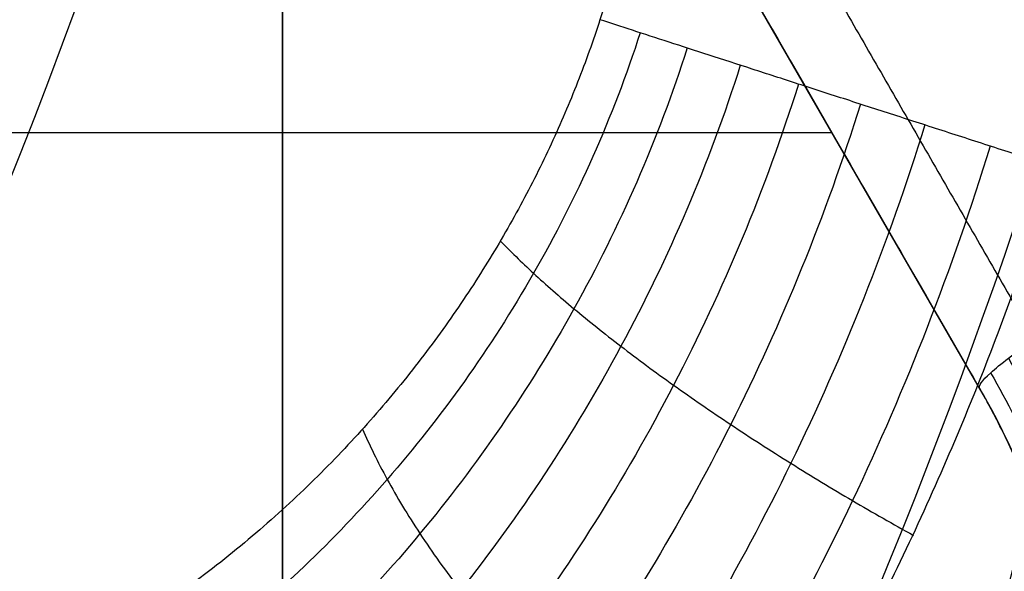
# Model space of a CAD drawing. Header units: centimetres. Extents: x -11.4 to 11.4, y -26.1 to 0.
# Tile 517 of 656: x -6.9005 to -6.8667, y -23.8238 to -23.8049. Entities that reach past the tile are written whole.
import ezdxf

# ---------------------------------------------------------------- set-up
doc = ezdxf.new("R2010")
doc.units = ezdxf.units.CM
doc.layers.add('Default', color=7, linetype='Continuous', true_color=0x000000)

msp = doc.modelspace()

# ---------------------------------------------------------------- linework, layer by layer
at = {"layer": 'Default'}
for p, q in [((-6.867595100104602, -23.81749999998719, -4.5324960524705), (-6.899349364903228, -23.76249999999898, -4.5324960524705)), ((-6.891500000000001, -23.79936344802, -3.160497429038), (-6.891500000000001, -23.82707626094, -3.160497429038)), ((-6.872646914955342, -23.80875, -4.515), (-6.990551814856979, -23.80875, -4.515)), ((-6.891500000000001, -23.81321985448, -3.186925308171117), (-6.891500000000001, -23.81321985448, -3.133716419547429))]:
    msp.add_line(p, q, dxfattribs=at)
at = {"layer": 'Default', "extrusion": (0, 0, -1)}
for centre, radius, start, end in [((7.050000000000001, -23.75, 3), 0.9, 90, 270), ((7.050000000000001, -23.75, 3.789997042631), 0.8999999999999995, 90, 270), ((7.050000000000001, -23.75, 4.600000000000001), 0.8550000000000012, 90, 270), ((7.050000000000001, -23.75, 3.05), 0.5999999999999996, 90, 270), ((7.050000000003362, -23.75000000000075, 3.2875), 0.1937629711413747, 173.838548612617, 216.1614513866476), ((7.050000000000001, -23.75, 4.27), 0.8250000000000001, 180, 0), ((7.050000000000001, -23.75, 4.48), 0.82, 180, 0), ((7.050000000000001, -23.75, 4.455), 0.7950000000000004, 180, 0), ((7.050000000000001, -23.75, 4.32), 0.7825000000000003, 180, 0), ((7.050000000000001, -23.75, 4.455), 0.7825000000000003, 180, 0), ((7.050000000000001, -23.75, 4.345000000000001), 0.7575000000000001, 180, 0), ((7.050000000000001, -23.75, 3.2675), 0.6775000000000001, 180, 0), ((7.050000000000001, -23.75, 3.2775), 0.6774999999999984, 180, 0), ((7.050000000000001, -23.75, 3.25), 0.6724999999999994, 180, 0), ((7.050000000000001, -23.75, 3.25), 0.6367740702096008, 180, 0), ((7.050000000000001, -23.75, 3.269019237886), 0.6125, 180, 0), ((7.050000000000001, -23.75, 3.255), 0.6075000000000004, 180, 0), ((7.050000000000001, -23.75, 4.670980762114), 0.6075, 180, 0), ((7.050000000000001, -23.75, 4.69), 0.6075000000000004, 180, 0), ((7.050000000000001, -23.75, 3.255), 0.55, 180, 0), ((7.050000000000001, -23.75, 3.263395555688), 0.5499999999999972, 180, 0), ((7.050000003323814, -23.74999999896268, 3.238528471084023), 0.1780532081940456, 192.0519351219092, 197.9480649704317), ((6.889245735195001, -23.83, 4.532854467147), 0.02499999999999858, 149.9999999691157, 270)]:
    msp.add_arc(centre, radius, start, end, dxfattribs=at)
at = {"layer": 'Default'}
for centre, radius, start, end in [((-7.050000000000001, -23.75, -4.6), 0.8550000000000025, 270, 90), ((-7.050000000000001, -23.75, -4.27), 0.835, 270, 90), ((-7.050000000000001, -23.75, -4.58), 0.8349999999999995, 270, 90), ((-7.050000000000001, -23.75, -4.425000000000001), 0.8349999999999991, 270, 90), ((-7.050000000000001, -23.75, -3.1), 0.775, 270, 90), ((-7.050000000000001, -23.75, -3.5986250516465), 0.7749999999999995, 270, 90), ((-7.050000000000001, -23.75, -3), 0.6000000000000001, 270, 90), ((-7.050000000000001, -23.75, -3.1), 0.6000000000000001, 270, 90), ((-7.050000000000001, -23.75, -3.25875), 0.2138939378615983, 328.3641007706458, 1.635899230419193), ((-7.050000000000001, -23.75, -3.263014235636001), 0.1609080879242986, 329.6690604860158, 0.3477258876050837), ((-7.050000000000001, -23.75, -4.295000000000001), 0.8250000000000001, 180, 0), ((-7.050000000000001, -23.75, -4.282500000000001), 0.8249999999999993, 180, 0), ((-7.050000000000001, -23.75, -4.32), 0.8, 180, 0), ((-7.050000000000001, -23.75, -4.43), 0.7575000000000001, 180, 0), ((-7.050000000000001, -23.75, -4.3875), 0.7574999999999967, 180, 0), ((-7.050000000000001, -23.75, -3.98), 0.75, 180, 0), ((-7.050000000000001, -23.75, -3.2425), 0.75, 180, 0), ((-7.050000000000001, -23.75, -3.2425), 0.7025000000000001, 180, 0), ((-7.050000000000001, -23.75, -3.2875), 0.6775000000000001, 180, 0), ((-7.050000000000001, -23.75, -3.2875), 0.6725, 180, 0), ((-7.050000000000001, -23.75, -3.26875), 0.6724999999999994, 180, 0), ((-7.050000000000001, -23.75, -4.66), 0.67, 180, 0), ((-7.050000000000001, -23.75, -4.69), 0.6400000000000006, 180, 0), ((-7.050000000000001, -23.75, -3.25), 0.636774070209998, 180, 0), ((-7.050000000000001, -23.75, -3.2875), 0.6231698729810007, 180, 0), ((-7.050000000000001, -23.75, -3.2875), 0.6075, 180, 0), ((-7.050000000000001, -23.75, -3.27125), 0.6074999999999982, 180, 0), ((-7.050000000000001, -23.75, -4.680490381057), 0.6074999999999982, 180, 0), ((-7.050000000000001, -23.75, -3.271791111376), 0.55, 180, 0), ((-7.050000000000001, -23.75, -4.161274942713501), 0.7750000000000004, 274.5305254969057, 0), ((-6.889245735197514, -23.83, -4.515), 0.0250000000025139, 0, 29.99999999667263)]:
    msp.add_arc(centre, radius, start, end, dxfattribs=at)
at = {"layer": 'Default', "extrusion": (-1.379856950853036e-06, 1.386659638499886e-16, 0.9999999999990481)}
msp.add_arc((-7.050003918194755, -23.75, -3.984869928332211), 0.7584484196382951, 252.0001242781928, 0, dxfattribs=at)
at = {"layer": 'Default', "extrusion": (-0.9659258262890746, 0.258819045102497, 0)}
msp.add_arc((24.77541264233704, -3.29, 0.4664505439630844), 0.05999999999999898, 21.11060181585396, 89.99999999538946, dxfattribs=at)
at = {"layer": 'Default'}
for points, degree in [([(-7.050000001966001, -22.85000591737, -4.579994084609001), (-7.038829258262, -22.85000591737, -4.579994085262), (-7.016470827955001, -22.85041309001, -4.57996809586), (-6.982913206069, -22.85229470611, -4.579978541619), (-6.949430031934, -22.85542554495, -4.579975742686), (-6.916038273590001, -22.85981313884, -4.579976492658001), (-6.882816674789, -22.86545048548, -4.579976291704), (-6.849855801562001, -22.87232107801, -4.579976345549), (-6.817154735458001, -22.88042458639, -4.579976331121), (-6.784792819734, -22.88974261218, -4.579976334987), (-6.752822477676, -22.90025696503, -4.579976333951), (-6.721248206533, -22.91196643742, -4.579976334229), (-6.690138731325, -22.92484687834, -4.579976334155), (-6.659531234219, -22.93888214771, -4.579976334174), (-6.629466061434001, -22.95405467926, -4.579976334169), (-6.60000794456, -22.97033040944, -4.579976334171), (-6.571170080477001, -22.98770094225, -4.57997633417), (-6.542992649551, -23.00614419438, -4.57997633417), (-6.515530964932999, -23.02562391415, -4.57997633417), (-6.488811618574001, -23.04612101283, -4.57997633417), (-6.462881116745, -23.06760056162, -4.57997633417), (-6.437786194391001, -23.09002131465, -4.57997633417), (-6.413531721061, -23.11337910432, -4.57997633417), (-6.390166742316, -23.13762926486, -4.57997633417), (-6.367728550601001, -23.1627320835, -4.57997633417), (-6.346240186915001, -23.18866229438, -4.57997633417), (-6.325745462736, -23.21536660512, -4.57997633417), (-6.306266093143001, -23.24281397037, -4.57997633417), (-6.287815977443, -23.27098694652, -4.57997633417), (-6.270435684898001, -23.29982524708, -4.57997633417), (-6.254144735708, -23.32929531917, -4.57997633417), (-6.238966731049, -23.35935601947, -4.57997633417), (-6.22493234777, -23.3899431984, -4.57997633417), (-6.212045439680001, -23.4210469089, -4.57997633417), (-6.200328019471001, -23.4526190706, -4.57997633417), (-6.189801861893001, -23.48460021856, -4.57997633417), (-6.180477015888, -23.5169596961, -4.57997633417), (-6.172370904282, -23.54963853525, -4.57997633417), (-6.165495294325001, -23.58258113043, -4.57997633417), (-6.159852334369, -23.61577939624, -4.57997633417), (-6.155455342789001, -23.64916502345, -4.57997633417), (-6.152310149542, -23.68268801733, -4.57997633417), (-6.150420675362, -23.71631200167, -4.57997633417), (-6.149790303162, -23.74996560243, -4.57997633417), (-6.150418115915, -23.78361971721, -4.57997633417), (-6.152305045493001, -23.81724384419, -4.57997633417), (-6.155447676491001, -23.85076694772, -4.57997633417), (-6.159842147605, -23.884153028, -4.57997633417), (-6.165482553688, -23.91735152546, -4.57997633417), (-6.172355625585, -23.95029454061, -4.57997633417), (-6.180459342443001, -23.98297436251, -4.57997633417), (-6.189781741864, -24.01533455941, -4.57997633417), (-6.200305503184, -24.0473165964, -4.57997633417), (-6.212020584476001, -24.07888976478, -4.57997633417), (-6.224905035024, -24.10999420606, -4.57997633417), (-6.238937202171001, -24.14058267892, -4.57997633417), (-6.254113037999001, -24.170644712, -4.57997633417), (-6.270401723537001, -24.20011593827, -4.57997633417), (-6.287779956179, -24.2289557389, -4.57997633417), (-6.306227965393, -24.25713010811, -4.57997633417), (-6.325705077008, -24.28457868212, -4.57997633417), (-6.346198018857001, -24.3112848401, -4.57997633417), (-6.367684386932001, -24.33721659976, -4.57997633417), (-6.390120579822, -24.3623209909, -4.57997633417), (-6.413483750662, -24.38657293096, -4.57997633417), (-6.437736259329, -24.40993235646, -4.57997633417), (-6.462829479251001, -24.4323550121, -4.57997633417), (-6.488758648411, -24.45383675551, -4.57997633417), (-6.515476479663, -24.47433588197, -4.57997633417), (-6.542936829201, -24.49381775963, -4.57997633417), (-6.571112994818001, -24.51226319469, -4.57997633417), (-6.599949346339, -24.52963576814, -4.579976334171), (-6.629406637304, -24.54591392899, -4.579976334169), (-6.659470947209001, -24.56108882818, -4.579976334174), (-6.690077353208, -24.57512635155, -4.579976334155), (-6.721186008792, -24.58800916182, -4.579976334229), (-6.752759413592, -24.59972097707, -4.579976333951), (-6.784729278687, -24.61023780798, -4.579976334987), (-6.817091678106, -24.61955853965, -4.579976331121), (-6.849792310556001, -24.62766442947, -4.579976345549), (-6.88275073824, -24.63453701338, -4.579976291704), (-6.915969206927, -24.64017644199, -4.579976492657), (-6.949361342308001, -24.64456678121, -4.579975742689), (-6.982852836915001, -24.64770094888, -4.579978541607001), (-7.016430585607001, -24.64958576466, -4.579968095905), (-7.038814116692, -24.64999408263, -4.579994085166), (-7.049999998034, -24.64999408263, -4.579994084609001)], 3), ([(-7.050000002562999, -22.87000771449, -4.599992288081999), (-7.038929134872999, -22.87000771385, -4.599992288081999), (-7.016824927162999, -22.87044777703, -4.600003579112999), (-6.983759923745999, -22.87231003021, -4.599999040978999), (-6.950849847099, -22.8754191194, -4.600000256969), (-6.918072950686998, -22.87975909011, -4.599999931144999), (-6.885477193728, -22.88532902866, -4.600000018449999), (-6.853104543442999, -22.89212084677, -4.599999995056), (-6.820976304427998, -22.90013377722, -4.600000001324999), (-6.789232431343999, -22.90933233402, -4.599999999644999), (-6.757976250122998, -22.91967364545, -4.600000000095), (-6.727177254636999, -22.93115663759, -4.599999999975), (-6.696849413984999, -22.94377187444, -4.600000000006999), (-6.666982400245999, -22.95752443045, -4.599999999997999), (-6.637633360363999, -22.97239239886, -4.6), (-6.608880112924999, -22.98833558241, -4.6), (-6.580743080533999, -23.00534064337, -4.6), (-6.553257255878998, -23.02338719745, -4.6), (-6.526470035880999, -23.04244368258, -4.6), (-6.500404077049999, -23.06249428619, -4.6), (-6.475109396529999, -23.08350162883, -4.6), (-6.450633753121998, -23.10542314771, -4.6), (-6.426981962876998, -23.12825403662, -4.6), (-6.404200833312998, -23.15195089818, -4.6), (-6.382323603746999, -23.17647785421, -4.6), (-6.361371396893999, -23.20181201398, -4.6), (-6.341387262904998, -23.22790124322, -4.6), (-6.322391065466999, -23.25471754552, -4.6), (-6.304398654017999, -23.28224122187, -4.6), (-6.287450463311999, -23.31041192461, -4.6), (-6.271564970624, -23.33919764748, -4.6), (-6.256764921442, -23.36855872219, -4.6), (-6.243080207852, -23.39843256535, -4.6), (-6.2305142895, -23.42881031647, -4.6), (-6.219089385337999, -23.45964319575, -4.6), (-6.208826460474, -23.4908734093, -4.6), (-6.199734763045, -23.52247268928, -4.6), (-6.191831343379, -23.55438357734, -4.6), (-6.185127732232, -23.58655183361, -4.6), (-6.179626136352, -23.61896932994, -4.6), (-6.175339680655, -23.65156823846, -4.6), (-6.172273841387, -23.68430056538, -4.6), (-6.170432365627, -23.71713212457, -4.6), (-6.169818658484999, -23.74999277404, -4.6), (-6.170431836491, -23.78285372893, -4.6), (-6.172272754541, -23.81568473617, -4.6), (-6.17533790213, -23.84841578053, -4.6), (-6.179623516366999, -23.88101313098, -4.6), (-6.185124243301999, -23.91342969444, -4.6), (-6.191827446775, -23.94559951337, -4.6), (-6.199731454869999, -23.97751522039, -4.6), (-6.208824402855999, -24.00912015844, -4.6), (-6.219088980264, -24.04035585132, -4.6), (-6.230515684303, -24.07119339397, -4.6), (-6.243083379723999, -24.10157483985, -4.6), (-6.256770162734, -24.13145229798, -4.6), (-6.271572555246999, -24.16081683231, -4.6), (-6.287460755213, -24.18960605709, -4.6), (-6.304412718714, -24.21778133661, -4.6), (-6.322408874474, -24.24530870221, -4.6), (-6.341407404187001, -24.27212610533, -4.6), (-6.361391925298, -24.29821371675, -4.6), (-6.382342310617, -24.32354381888, -4.6), (-6.404216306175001, -24.34806569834, -4.6), (-6.426994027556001, -24.37175796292, -4.6), (-6.450643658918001, -24.39458604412, -4.6), (-6.475121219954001, -24.41650866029, -4.6), (-6.500422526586, -24.43752061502, -4.6), (-6.526496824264, -24.45757628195, -4.6), (-6.553291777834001, -24.47663651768, -4.6), (-6.580784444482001, -24.49468551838, -4.6), (-6.608928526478, -24.51169257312, -4.6), (-6.637691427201, -24.52763854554, -4.6), (-6.667051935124, -24.54250933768, -4.599999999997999), (-6.696931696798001, -24.55626435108, -4.600000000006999), (-6.727274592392, -24.56888192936, -4.599999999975), (-6.758087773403, -24.58036572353, -4.600000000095), (-6.789353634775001, -24.59070531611, -4.599999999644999), (-6.821099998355, -24.59989952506, -4.600000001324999), (-6.853227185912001, -24.60790727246, -4.599999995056), (-6.885602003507, -24.61469476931, -4.600000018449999), (-6.918204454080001, -24.62026089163, -4.599999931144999), (-6.950981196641, -24.6245956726, -4.600000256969), (-6.983876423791, -24.62769844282, -4.599999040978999), (-7.01690332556, -24.62955448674, -4.600003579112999), (-7.038958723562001, -24.62999228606, -4.599992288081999), (-7.049999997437, -24.62999228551, -4.599992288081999)], 3), ([(-7.050000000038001, -22.97338343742, -4.211616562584), (-7.040034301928, -22.97326068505, -4.211739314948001), (-7.0200716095, -22.97339655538, -4.211987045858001), (-6.990068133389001, -22.97475443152, -4.212364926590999), (-6.960077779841, -22.97727194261, -4.212748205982), (-6.930172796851, -22.98094910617, -4.213135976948), (-6.900463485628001, -22.98577184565, -4.213526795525), (-6.870960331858, -22.99173644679, -4.213920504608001), (-6.841728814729, -22.9988285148, -4.21431621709), (-6.812767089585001, -23.00704882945, -4.214713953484), (-6.784149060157, -23.01637813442, -4.215112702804), (-6.755903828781, -23.0268065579, -4.215512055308), (-6.728083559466, -23.03831624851, -4.215911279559), (-6.700785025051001, -23.0508628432, -4.216308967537), (-6.673979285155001, -23.06445271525, -4.216705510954), (-6.647535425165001, -23.07916987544, -4.21710293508), (-6.621903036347, -23.09477466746, -4.217494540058), (-6.598251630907, -23.11044028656, -4.217861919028), (-6.577686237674, -23.12510785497, -4.218186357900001), (-6.559354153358, -23.13903749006, -4.21847964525), (-6.54189295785, -23.15310658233, -4.218762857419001), (-6.524518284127, -23.16795465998, -4.219048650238), (-6.507527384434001, -23.18336335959, -4.2193327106), (-6.491033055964, -23.19923462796, -4.219611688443), (-6.475328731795, -23.21524076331, -4.219887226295), (-6.459818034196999, -23.23196178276, -4.220170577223), (-6.443392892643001, -23.25075472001, -4.220483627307), (-6.425759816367, -23.27235681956, -4.220836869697), (-6.407902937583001, -23.29596432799, -4.221215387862), (-6.390537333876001, -23.320853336, -4.221606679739), (-6.374163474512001, -23.34636627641, -4.22200017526), (-6.358774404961, -23.37250001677, -4.222395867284), (-6.344394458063, -23.39922104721, -4.222793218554), (-6.331054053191, -23.42647417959, -4.223191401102), (-6.318782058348, -23.45419617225, -4.223589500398), (-6.307584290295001, -23.4823692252, -4.223987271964), (-6.297472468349, -23.51096694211, -4.224384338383), (-6.288462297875, -23.53995216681, -4.224780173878), (-6.280576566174, -23.56925476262, -4.22517382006), (-6.273829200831, -23.59881391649, -4.225564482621), (-6.268224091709, -23.62860184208, -4.225951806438), (-6.263764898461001, -23.65860388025, -4.226335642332), (-6.260461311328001, -23.68877269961, -4.226715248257), (-6.258320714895, -23.71905055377, -4.227090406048), (-6.257345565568, -23.74942073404, -4.227459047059), (-6.257541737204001, -23.78002186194, -4.227829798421), (-6.258911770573, -23.81056761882, -4.228207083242), (-6.261454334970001, -23.84105143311, -4.228588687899), (-6.265161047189, -23.87138087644, -4.228974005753), (-6.270024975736, -23.90153190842, -4.229362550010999), (-6.276045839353, -23.9314946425, -4.229754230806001), (-6.283206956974, -23.96118644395, -4.230147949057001), (-6.291506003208, -23.99059835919, -4.230543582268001), (-6.300922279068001, -24.01965553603, -4.230940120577), (-6.311447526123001, -24.04833621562, -4.23133725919), (-6.323068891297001, -24.07660058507, -4.231734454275), (-6.335758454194, -24.10438344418, -4.232130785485), (-6.349513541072, -24.13167755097, -4.232526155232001), (-6.364293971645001, -24.15840378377, -4.232919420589), (-6.380099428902, -24.18456209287, -4.233310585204), (-6.396889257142, -24.21008352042, -4.23369863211), (-6.414649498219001, -24.23494853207, -4.2340832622), (-6.433349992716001, -24.25911283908, -4.234463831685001), (-6.452961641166, -24.28254236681, -4.234839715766), (-6.473558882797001, -24.30531097, -4.235212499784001), (-6.49503825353, -24.32728630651, -4.23557888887), (-6.517395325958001, -24.34847618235, -4.235952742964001), (-6.540529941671, -24.36877856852, -4.236330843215), (-6.564422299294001, -24.3881804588, -4.236713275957), (-6.589045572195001, -24.40665840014, -4.237099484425), (-6.614348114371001, -24.42417454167, -4.237488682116), (-6.640315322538, -24.44071804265, -4.237880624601), (-6.666876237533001, -24.45624449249, -4.238274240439), (-6.694029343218, -24.47075331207, -4.238669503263), (-6.721707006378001, -24.48420741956, -4.239065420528), (-6.749886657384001, -24.49659654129, -4.239461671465), (-6.778516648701, -24.50789701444, -4.239857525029), (-6.807545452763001, -24.51809033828, -4.240252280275), (-6.836977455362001, -24.52717647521, -4.240645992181), (-6.866748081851, -24.53513189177, -4.241037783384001), (-6.896791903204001, -24.54193893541, -4.241426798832), (-6.927035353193, -24.54758431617, -4.241812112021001), (-6.957482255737, -24.55207143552, -4.242193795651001), (-6.988153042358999, -24.55539777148, -4.242572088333), (-7.019001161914, -24.55754929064, -4.242946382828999), (-7.039657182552, -24.55819289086, -4.243192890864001), (-7.050000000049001, -24.5583152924, -4.243315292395)], 3), ([(-7.050000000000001, -24.525, -4.097250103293), (-7.040059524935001, -24.525, -4.097056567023), (-7.020176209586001, -24.52461734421, -4.096666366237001), (-6.990398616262, -24.52289677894, -4.096072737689), (-6.960681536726, -24.52002887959, -4.095471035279), (-6.93109326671, -24.51601765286, -4.094862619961), (-6.901708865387, -24.51087533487, -4.094249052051), (-6.872544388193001, -24.5046065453, -4.09363068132), (-6.843642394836, -24.49722044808, -4.093008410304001), (-6.815018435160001, -24.48871913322, -4.0923825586), (-6.786746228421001, -24.47912222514, -4.091754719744), (-6.758891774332, -24.4684549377, -4.091126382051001), (-6.731464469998, -24.45672251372, -4.090497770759), (-6.704505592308, -24.44394203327, -4.089869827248), (-6.67803608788, -24.43012136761, -4.089243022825), (-6.652126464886, -24.41529568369, -4.088619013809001), (-6.626828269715, -24.3994976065, -4.087999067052), (-6.602153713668, -24.38273637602, -4.0873834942), (-6.578133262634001, -24.3650315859, -4.086773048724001), (-6.554796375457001, -24.34640201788, -4.086168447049), (-6.532209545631, -24.32690110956, -4.085571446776), (-6.510389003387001, -24.3065441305, -4.084982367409), (-6.489390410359, -24.28538619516, -4.084403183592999), (-6.469190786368, -24.26340330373, -4.083811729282), (-6.449850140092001, -24.24065475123, -4.083213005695), (-6.431412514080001, -24.21719494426, -4.082607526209), (-6.413897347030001, -24.19305176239, -4.081996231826), (-6.397322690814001, -24.16825132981, -4.081379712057), (-6.381698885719, -24.14280524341, -4.08075829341), (-6.367066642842, -24.11677498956, -4.08013349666), (-6.353463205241, -24.0902319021, -4.079507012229), (-6.340892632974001, -24.06319079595, -4.078879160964), (-6.329354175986, -24.03564384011, -4.078249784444), (-6.318873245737, -24.00763676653, -4.077619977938), (-6.309493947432, -23.97928509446, -4.076992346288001), (-6.30125860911, -23.95075631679, -4.07637049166), (-6.294105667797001, -23.92190387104, -4.075751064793), (-6.287919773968, -23.89202918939, -4.075119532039), (-6.282925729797, -23.8619255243, -4.074493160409), (-6.27922777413, -23.83252088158, -4.073890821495), (-6.276803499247, -23.80502748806, -4.073336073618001), (-6.275387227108, -23.77883524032, -4.072814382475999), (-6.274846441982, -23.7520817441, -4.072290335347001), (-6.27524316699, -23.72509774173, -4.071763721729), (-6.276580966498, -23.69814539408, -4.071227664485), (-6.278824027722, -23.67162969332, -4.070693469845), (-6.281923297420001, -23.64546667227, -4.070159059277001), (-6.286213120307, -23.61756303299, -4.069581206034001), (-6.291882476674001, -23.58816071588, -4.068963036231), (-6.298864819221, -23.55833921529, -4.068326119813), (-6.306953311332, -23.52908125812, -4.067691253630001), (-6.315942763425, -23.50084682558, -4.067069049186), (-6.32605741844, -23.47281764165, -4.066441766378), (-6.33729162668, -23.44508928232, -4.065811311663), (-6.349584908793, -23.41782536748, -4.065181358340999), (-6.362822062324, -23.39124745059, -4.064557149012), (-6.37709700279, -23.36512302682, -4.063933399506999), (-6.392790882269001, -23.33888569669, -4.063296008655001), (-6.409455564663, -23.31338657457, -4.062665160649), (-6.426553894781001, -23.2893367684, -4.062059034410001), (-6.443232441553, -23.26761872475, -4.061501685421), (-6.459897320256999, -23.24737082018, -4.060973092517), (-6.477614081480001, -23.22727445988, -4.060438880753), (-6.496156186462, -23.20766698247, -4.059907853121), (-6.51534924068, -23.18873946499, -4.059383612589), (-6.534885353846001, -23.17076718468, -4.058857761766), (-6.55491030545, -23.15354506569, -4.058329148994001), (-6.577115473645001, -23.13575777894, -4.057753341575), (-6.601253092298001, -23.11789125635, -4.057139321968), (-6.626598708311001, -23.10063985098, -4.056506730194), (-6.652285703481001, -23.08460866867, -4.055877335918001), (-6.677996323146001, -23.06990393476, -4.055258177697), (-6.704396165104, -23.05611215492, -4.054632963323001), (-6.731394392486, -23.04330809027, -4.054004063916), (-6.758888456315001, -23.03154563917, -4.053373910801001), (-6.786758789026, -23.02087354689, -4.052745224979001), (-6.814990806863, -23.01129023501, -4.052118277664), (-6.843596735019, -23.00279199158, -4.051492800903), (-6.872529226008, -22.99539659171, -4.050869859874), (-6.901712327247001, -22.98912386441, -4.050251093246), (-6.931093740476, -22.98398257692, -4.049637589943), (-6.96064747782, -22.97997545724, -4.049029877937), (-6.990359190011, -22.97710596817, -4.048428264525), (-7.020171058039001, -22.97538252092, -4.047833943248), (-7.040058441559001, -22.975, -4.047443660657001), (-7.050000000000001, -22.975, -4.047250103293)], 3), ([(-7.284376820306, -24.47132328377, -4.08487124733), (-7.275129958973, -24.47432771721, -4.08467450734), (-7.256502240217, -24.47999379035, -4.084279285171), (-7.228233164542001, -24.48740302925, -4.083673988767), (-7.199695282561, -24.4937221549, -4.083063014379), (-7.170950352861, -24.49893351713, -4.082450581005), (-7.142070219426, -24.50302896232, -4.081839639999), (-7.113086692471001, -24.50600890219, -4.081231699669), (-7.083987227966, -24.50787542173, -4.080626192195), (-7.054794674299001, -24.50862224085, -4.080020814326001), (-7.025604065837, -24.50824467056, -4.079414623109), (-6.996471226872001, -24.50674620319, -4.07880623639), (-6.967390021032, -24.50412639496, -4.078193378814), (-6.938390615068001, -24.50038313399, -4.07757566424), (-6.909554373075, -24.49552418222, -4.076955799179), (-6.880943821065, -24.4895612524, -4.076335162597), (-6.852611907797, -24.48250807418, -4.075714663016), (-6.82460973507, -24.47438156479, -4.07509489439), (-6.796967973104, -24.46519493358, -4.074477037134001), (-6.76971234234, -24.45495936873, -4.073862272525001), (-6.742868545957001, -24.44368528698, -4.073252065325), (-6.716466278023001, -24.43138435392, -4.072644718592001), (-6.690533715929, -24.41806728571, -4.07203777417), (-6.66511300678, -24.40375237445, -4.071429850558), (-6.640262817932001, -24.38847103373, -4.070820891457), (-6.616038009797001, -24.37225916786, -4.070210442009), (-6.59245703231, -24.35513137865, -4.069599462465), (-6.569542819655, -24.33710381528, -4.068989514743), (-6.547315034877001, -24.31818871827, -4.068382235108), (-6.525815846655, -24.29841752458, -4.067776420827), (-6.505095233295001, -24.27783453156, -4.067170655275), (-6.485201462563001, -24.25649023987, -4.066563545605), (-6.466158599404, -24.2344163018, -4.065953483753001), (-6.447954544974, -24.21159719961, -4.065338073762), (-6.43062973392, -24.18807690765, -4.064719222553), (-6.414219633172, -24.16390133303, -4.064098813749), (-6.398750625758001, -24.13910837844, -4.06347810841), (-6.384247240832, -24.11373648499, -4.06285779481), (-6.370740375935, -24.08784123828, -4.062238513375), (-6.358255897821, -24.06147994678, -4.061620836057), (-6.34680316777, -24.03468147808, -4.061006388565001), (-6.336391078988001, -24.00747164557, -4.060397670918), (-6.327023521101, -23.97985970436, -4.059791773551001), (-6.318706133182, -23.95184287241, -4.059184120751), (-6.311478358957, -23.92353935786, -4.058574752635), (-6.305357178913, -23.89503978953, -4.057963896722), (-6.30033412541, -23.8663223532, -4.057352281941), (-6.296417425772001, -23.8374248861, -4.056741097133), (-6.293614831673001, -23.80840448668, -4.056132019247), (-6.291927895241, -23.77928390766, -4.055524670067), (-6.291549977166, -23.75976995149, -4.055117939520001), (-6.291549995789, -23.74999942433, -4.054914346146)], 3), ([(-6.852844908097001, -23.81585863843, -4.561102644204), (-6.865385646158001, -23.79395866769, -4.559040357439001), (-6.877958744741, -23.7720021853, -4.557174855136), (-6.890558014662, -23.75, -4.555507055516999)], 3), ([(-6.877698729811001, -23.75, -4.515), (-6.861573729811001, -23.77792931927, -4.515), (-6.845448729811, -23.80585863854, -4.515)], 2), ([(-6.877698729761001, -23.75, -4.545979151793), (-6.866928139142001, -23.76865521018, -4.547430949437), (-6.85617687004, -23.7872769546, -4.549026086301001), (-6.845448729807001, -23.80585863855, -4.550763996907)], 3), ([(-6.894852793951, -23.7525, -4.554946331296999), (-6.883377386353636, -23.77253957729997, -4.55642375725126), (-6.871923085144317, -23.79254229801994, -4.558065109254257), (-6.860494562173, -23.81250000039, -4.559869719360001)], 3), ([(-6.867595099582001, -23.81749999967, -4.549992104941), (-6.878170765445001, -23.79918240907, -4.548322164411), (-6.888768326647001, -23.78082689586, -4.546790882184), (-6.899384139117, -23.7624397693, -4.54539878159)], 3), ([(-6.867595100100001, -23.8175, -4.515), (-6.8834722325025, -23.79, -4.515), (-6.899349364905, -23.7625, -4.515)], 2), ([(-6.8915, -23.82707626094, -3.18896502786), (-6.8915, -23.8247495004, -3.188594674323), (-6.8915, -23.82010658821, -3.187882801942), (-6.8915, -23.8131798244, -3.186905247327), (-6.8915, -23.80627150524, -3.186018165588), (-6.8915, -23.8016655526, -3.185487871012), (-6.8915, -23.79936344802, -3.18523871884)], 3), ([(-6.8915, -23.82707626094, -3.135756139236), (-6.8915, -23.82474562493, -3.135385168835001), (-6.8915, -23.82009695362, -3.134672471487), (-6.8915, -23.81316780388, -3.13369473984), (-6.8915, -23.8062626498, -3.132808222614), (-6.8915, -23.80166203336, -3.132278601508), (-6.8915, -23.79936344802, -3.132029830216)], 3), ([(-6.865025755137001, -23.80991646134, -3.23), (-6.865633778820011, -23.80971938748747, -3.230000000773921), (-6.866850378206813, -23.80932556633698, -3.230061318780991), (-6.868659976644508, -23.80873971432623, -3.2303368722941), (-6.870436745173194, -23.80816466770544, -3.230793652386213), (-6.872163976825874, -23.80760568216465, -3.231427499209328), (-6.873825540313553, -23.80706800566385, -3.232232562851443), (-6.875405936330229, -23.80655642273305, -3.233201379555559), (-6.876890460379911, -23.80607555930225, -3.234324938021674), (-6.878265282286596, -23.80562983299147, -3.235592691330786), (-6.879517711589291, -23.80522370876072, -3.236992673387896), (-6.880262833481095, -23.80498104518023, -3.238004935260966), (-6.880611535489, -23.80486794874, -3.238528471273)], 3), ([(-6.879232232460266, -23.80531472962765, -3.236695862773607), (-6.880165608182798, -23.80821607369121, -3.236688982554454), (-6.882661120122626, -23.81375893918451, -3.237419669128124), (-6.887774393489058, -23.82088576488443, -3.240371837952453), (-6.893687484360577, -23.82645802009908, -3.244740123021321), (-6.900055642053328, -23.83063098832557, -3.250174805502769), (-6.906524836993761, -23.83345568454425, -3.256344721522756), (-6.912922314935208, -23.83502793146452, -3.263098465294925), (-6.919160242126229, -23.83542528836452, -3.270397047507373), (-6.923087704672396, -23.83487893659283, -3.275555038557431), (-6.92495103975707, -23.83439817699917, -3.278174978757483)], 3), ([(-6.877619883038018, -23.80583699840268, -3.235008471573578), (-6.878621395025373, -23.80897486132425, -3.23499589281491), (-6.881269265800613, -23.81497922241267, -3.23573899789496), (-6.886646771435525, -23.82275791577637, -3.238768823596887), (-6.89284581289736, -23.82890774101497, -3.243270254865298), (-6.899524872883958, -23.83360218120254, -3.248893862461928), (-6.906321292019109, -23.83688462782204, -3.255306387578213), (-6.913067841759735, -23.83885096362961, -3.262370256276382), (-6.919677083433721, -23.83957699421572, -3.270059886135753), (-6.9238670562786, -23.83918844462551, -3.275551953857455), (-6.925861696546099, -23.83876545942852, -3.278359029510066)], 3), ([(-6.875799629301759, -23.80642661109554, -3.233515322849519), (-6.876867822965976, -23.80980195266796, -3.233498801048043), (-6.879655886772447, -23.81627316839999, -3.23426544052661), (-6.885256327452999, -23.82471712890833, -3.237410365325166), (-6.891681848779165, -23.83146633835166, -3.242097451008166), (-6.898595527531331, -23.83670839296, -3.247972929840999), (-6.905630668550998, -23.84047970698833, -3.254698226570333), (-6.912624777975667, -23.84287480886, -3.2621446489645), (-6.919491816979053, -23.84396758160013, -3.270299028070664), (-6.923860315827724, -23.84376428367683, -3.276169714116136), (-6.925943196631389, -23.84341300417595, -3.279184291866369)], 3), ([(-6.873805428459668, -23.80707256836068, -3.232256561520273), (-6.874937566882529, -23.81068095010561, -3.232238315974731), (-6.87785209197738, -23.81761308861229, -3.233041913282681), (-6.883632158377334, -23.826712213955, -3.236345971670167), (-6.890220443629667, -23.83405073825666, -3.241279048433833), (-6.897283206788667, -23.83982442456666, -3.247476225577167), (-6.9044522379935, -23.844063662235, -3.254587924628), (-6.911566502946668, -23.846860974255, -3.262485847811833), (-6.918539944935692, -23.84828898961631, -3.271164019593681), (-6.922968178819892, -23.84824976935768, -3.277435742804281), (-6.92507662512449, -23.84796075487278, -3.280662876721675)], 3), ([(-6.871680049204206, -23.80776101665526, -3.231263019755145), (-6.872872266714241, -23.81159261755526, -3.2312455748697), (-6.875899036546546, -23.81896821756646, -3.232100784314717), (-6.881817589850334, -23.82868802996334, -3.235610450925), (-6.888508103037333, -23.83657224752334, -3.240850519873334), (-6.895637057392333, -23.84281709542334, -3.247435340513), (-6.902836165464, -23.84744803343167, -3.254995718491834), (-6.909941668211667, -23.850555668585, -3.263391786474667), (-6.916865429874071, -23.85221275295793, -3.272615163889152), (-6.921228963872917, -23.85226354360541, -3.279271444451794), (-6.923296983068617, -23.85200158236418, -3.282692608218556)], 3), ([(-6.869472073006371, -23.80847621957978, -3.230553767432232), (-6.870719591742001, -23.81251625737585, -3.230539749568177), (-6.873844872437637, -23.82030700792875, -3.231461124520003), (-6.879866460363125, -23.83059038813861, -3.235220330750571), (-6.886608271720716, -23.83894627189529, -3.240820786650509), (-6.893733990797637, -23.84556331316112, -3.247843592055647), (-6.900877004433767, -23.85046444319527, -3.255888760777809), (-6.907867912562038, -23.85374046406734, -3.264790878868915), (-6.914616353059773, -23.85546766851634, -3.274527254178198), (-6.918817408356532, -23.85550035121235, -3.281505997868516), (-6.920794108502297, -23.85521445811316, -3.285077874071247)], 3), ([(-6.913581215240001, -23.85896866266, -3.287499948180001), (-6.912858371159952, -23.85909901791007, -3.286033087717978), (-6.911365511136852, -23.85926056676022, -3.283091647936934), (-6.908973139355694, -23.85919865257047, -3.278669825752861), (-6.906455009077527, -23.85882704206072, -3.274296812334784), (-6.903841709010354, -23.85814348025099, -3.270006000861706), (-6.901163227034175, -23.85715364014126, -3.265838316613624), (-6.898448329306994, -23.85586760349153, -3.261825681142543), (-6.89572565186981, -23.85429682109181, -3.25799328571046), (-6.893020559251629, -23.85246238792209, -3.254371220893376), (-6.890358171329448, -23.85038047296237, -3.250973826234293), (-6.887752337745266, -23.84806925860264, -3.247812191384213), (-6.88522237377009, -23.84555025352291, -3.244899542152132), (-6.882785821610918, -23.84284797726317, -3.242246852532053), (-6.880449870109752, -23.83998477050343, -3.239857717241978), (-6.878222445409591, -23.83697837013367, -3.237731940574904), (-6.876102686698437, -23.83384944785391, -3.235869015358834), (-6.874105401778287, -23.83060360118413, -3.234263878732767), (-6.872230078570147, -23.82726973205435, -3.232919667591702), (-6.870490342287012, -23.82386514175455, -3.231833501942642), (-6.868892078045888, -23.82041004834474, -3.231001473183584), (-6.86744130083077, -23.81692233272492, -3.230417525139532), (-6.866142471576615, -23.81341893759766, -3.230074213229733), (-6.865380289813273, -23.81108255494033, -3.230000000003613), (-6.865025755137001, -23.80991646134, -3.23)], 3), ([(-6.867595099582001, -23.81749999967, -4.549992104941), (-6.867638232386, -23.81742529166, -4.551084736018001), (-6.867410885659, -23.81708155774, -4.553415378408), (-6.865882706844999, -23.81589915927, -4.556707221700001), (-6.863365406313, -23.81423284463, -4.559043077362), (-6.861429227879, -23.81305308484, -4.559722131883), (-6.860494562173, -23.81250000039, -4.559869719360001)], 3), ([(-6.889245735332, -23.8549999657, -4.545593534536), (-6.888534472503, -23.8549999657, -4.545726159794), (-6.887102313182, -23.85493933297, -4.545994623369), (-6.884938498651, -23.85465871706, -4.54640925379), (-6.882785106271, -23.85418457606, -4.546828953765), (-6.880666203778, -23.85351689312, -4.547248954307), (-6.878606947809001, -23.85266000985, -4.547663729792), (-6.876631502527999, -23.85162257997, -4.54806794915), (-6.874762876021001, -23.85041771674, -4.548456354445), (-6.873019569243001, -23.84906115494, -4.548824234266), (-6.871410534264, -23.84756437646, -4.549167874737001), (-6.869944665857, -23.84593922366, -4.549483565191), (-6.868630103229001, -23.84419781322, -4.549767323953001), (-6.867474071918, -23.84235206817, -4.55001642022), (-6.866483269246, -23.84041383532, -4.550228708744), (-6.865665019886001, -23.83839794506, -4.550402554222), (-6.865025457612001, -23.83632058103, -4.550536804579), (-6.864569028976, -23.83419857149, -4.550632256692), (-6.864298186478, -23.83204636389, -4.550689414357), (-6.864214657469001, -23.82987787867, -4.550708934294), (-6.864319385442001, -23.82770919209, -4.550689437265), (-6.864611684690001, -23.82555780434, -4.550630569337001), (-6.865088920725, -23.82344150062, -4.550532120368), (-6.865746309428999, -23.82137823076, -4.550393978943), (-6.866576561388, -23.81938623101, -4.550216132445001), (-6.867238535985, -23.81811758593, -4.550071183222), (-6.867595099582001, -23.81749999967, -4.549992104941)], 3), ([(-6.867595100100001, -23.8175, -4.515), (-6.867595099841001, -23.817499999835, -4.5324960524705), (-6.867595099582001, -23.81749999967, -4.549992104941)], 2), ([(-6.826743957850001, -23.820174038, -3.23), (-6.827080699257, -23.82124536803, -3.23), (-6.827814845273, -23.82337969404, -3.230063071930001), (-6.829094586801, -23.8265377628, -3.230348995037), (-6.830561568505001, -23.82966266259, -3.230831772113), (-6.832219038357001, -23.83274631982, -3.231517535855), (-6.834079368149, -23.8357939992, -3.232417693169), (-6.836146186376, -23.83879212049, -3.233541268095), (-6.83843498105, -23.84174161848, -3.234905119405), (-6.840947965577, -23.84462246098, -3.236520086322), (-6.843699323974, -23.84742716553, -3.238405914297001), (-6.846688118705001, -23.85012995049, -3.240573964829), (-6.849919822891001, -23.85271137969, -3.243041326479), (-6.853387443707, -23.85514099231, -3.245817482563), (-6.857078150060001, -23.85738682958, -3.248908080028), (-6.860973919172, -23.85941574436, -3.252315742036), (-6.865035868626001, -23.86118864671, -3.256025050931), (-6.869228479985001, -23.86267404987, -3.260023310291), (-6.873487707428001, -23.8638378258, -3.264269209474), (-6.877760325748, -23.86465878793, -3.268728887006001), (-6.881967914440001, -23.86512064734, -3.27333775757), (-6.886053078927, -23.86522218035, -3.278046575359), (-6.889953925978, -23.86496987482, -3.282794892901), (-6.892388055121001, -23.86457983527, -3.285935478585), (-6.893564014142, -23.86433228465, -3.2875)], 3)]:
    msp.add_open_spline(points, degree=degree, dxfattribs=at)
for points, knots in [([(-6.478173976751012, -23.20173285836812, -4.270000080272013), (-6.482021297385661, -23.19772033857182, -4.269893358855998), (-6.494769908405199, -23.18470228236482, -4.269544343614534), (-6.517131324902, -23.163383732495, -4.268952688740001), (-6.555874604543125, -23.12985687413, -4.267949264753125), (-6.607799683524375, -23.091156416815, -4.2666554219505), (-6.675054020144, -23.05066959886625, -4.265054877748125), (-6.7463420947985, -23.016890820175, -4.263430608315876), (-6.820635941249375, -22.99036875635, -4.261806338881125), (-6.896820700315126, -22.971442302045, -4.260205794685), (-6.960902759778, -22.962091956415, -4.258911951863), (-7.012005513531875, -22.95840408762, -4.257908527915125), (-7.0500054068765, -22.95749735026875, -4.257180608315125), (-7.088005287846, -22.95840460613, -4.2564526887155), (-7.139107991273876, -22.96209317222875, -4.255449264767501), (-7.203189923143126, -22.97144439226, -4.254155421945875), (-7.279374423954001, -22.99037188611, -4.2525548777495), (-7.353667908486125, -23.01689496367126, -4.250930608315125), (-7.424955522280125, -23.05067471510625, -4.249306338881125), (-7.492209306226, -23.09116245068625, -4.247705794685), (-7.5441338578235, -23.129863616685, -4.246411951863), (-7.582876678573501, -23.16339100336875, -4.245408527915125), (-7.610387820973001, -23.189619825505, -4.244680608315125), (-7.6366162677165, -23.2171313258, -4.243952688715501), (-7.670143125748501, -23.25587460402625, -4.2429492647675), (-7.708843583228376, -23.3077996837, -4.241655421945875), (-7.74933040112, -23.375054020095, -4.2400548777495), (-7.783109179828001, -23.44634209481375, -4.238430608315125), (-7.8096312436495, -23.520635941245, -4.236806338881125), (-7.8285576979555, -23.596820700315, -4.235205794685), (-7.837908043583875, -23.66090275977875, -4.233911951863), (-7.8415959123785, -23.71200551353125, -4.232908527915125), (-7.842502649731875, -23.750005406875, -4.232180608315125), (-7.8415953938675, -23.78800528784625, -4.2314526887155), (-7.837906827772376, -23.839107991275, -4.2304492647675), (-7.828555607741, -23.90318992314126, -4.229155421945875), (-7.814564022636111, -23.95950704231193, -4.227972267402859), (-7.80500461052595, -23.98996202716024, -4.227316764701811), (-7.803236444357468, -23.99538910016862, -4.227199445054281)], [9.27219242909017, 9.27219242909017, 9.27219242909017, 9.27219242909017, 9.448947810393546, 9.852123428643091, 10.25529904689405, 11.06165028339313, 11.86800151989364, 12.67435275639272, 13.48070399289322, 14.28705522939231, 15.09340646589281, 15.49658208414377, 15.89975770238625, 16.30293332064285, 16.70610893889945, 17.51246017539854, 18.31881141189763, 19.12516264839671, 19.9315138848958, 20.73786512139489, 21.54421635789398, 21.94739197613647, 22.35056759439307, 22.75374321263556, 23.15691883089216, 23.96327006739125, 24.76962130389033, 25.57597254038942, 26.38232377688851, 27.18867501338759, 27.99502624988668, 28.39820186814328, 28.80137748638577, 29.20455310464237, 29.60772872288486, 30.41407995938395, 31.22043119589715, 31.39594200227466, 31.39594200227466, 31.39594200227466, 31.39594200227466]), ([(-7.754233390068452, -24.11281745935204, -4.270014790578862), (-7.752255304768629, -24.11665711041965, -4.269926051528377), (-7.738052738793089, -24.14368003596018, -4.269299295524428), (-7.708837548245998, -24.19220939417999, -4.268144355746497), (-7.670136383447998, -24.24413384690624, -4.266850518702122), (-7.636608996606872, -24.28287668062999, -4.265847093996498), (-7.610380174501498, -24.31038782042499, -4.265119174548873), (-7.582868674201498, -24.33661626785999, -4.264391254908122), (-7.544125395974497, -24.37014312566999, -4.263387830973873), (-7.492200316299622, -24.40884358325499, -4.262093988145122), (-7.424945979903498, -24.44933040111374, -4.260493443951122), (-7.353657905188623, -24.48310917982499, -4.258869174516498), (-7.279364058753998, -24.50963124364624, -4.257244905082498), (-7.203179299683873, -24.52855769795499, -4.255644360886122), (-7.139097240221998, -24.53790804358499, -4.254350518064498), (-7.087994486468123, -24.54159591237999, -4.253347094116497), (-7.049994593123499, -24.54250264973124, -4.252619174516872), (-7.011994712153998, -24.54159539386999, -4.251891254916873), (-6.960892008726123, -24.53790682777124, -4.250887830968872), (-6.896810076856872, -24.52855560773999, -4.249593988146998), (-6.820625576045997, -24.50962811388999, -4.247993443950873), (-6.746332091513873, -24.48310503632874, -4.246369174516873), (-6.675044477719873, -24.44932528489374, -4.244744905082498), (-6.607790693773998, -24.40883754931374, -4.243144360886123), (-6.555866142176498, -24.37013638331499, -4.241850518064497), (-6.517123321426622, -24.33660899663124, -4.240847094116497), (-6.489612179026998, -24.31038017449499, -4.240119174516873), (-6.463383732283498, -24.28286867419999, -4.239391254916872), (-6.429856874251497, -24.24412539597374, -4.238387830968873), (-6.391156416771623, -24.19220031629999, -4.237093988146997), (-6.350669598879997, -24.12494597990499, -4.235493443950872), (-6.316890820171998, -24.05365790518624, -4.233869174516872), (-6.290368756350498, -23.97936405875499, -4.232244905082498), (-6.271442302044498, -23.90317929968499, -4.230644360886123), (-6.262091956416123, -23.83909724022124, -4.229350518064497), (-6.258404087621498, -23.78799448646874, -4.228347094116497), (-6.257625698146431, -23.75537344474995, -4.227722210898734), (-6.257899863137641, -23.73541903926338, -4.22733996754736), (-6.258101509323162, -23.7281208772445, -4.227199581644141)], [9.150870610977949, 9.150870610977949, 9.150870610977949, 9.150870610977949, 9.283734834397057, 10.09022646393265, 10.89671809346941, 11.2999639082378, 11.70320972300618, 12.10645553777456, 12.50970135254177, 13.31619298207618, 14.12268461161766, 14.92917624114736, 15.73566787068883, 16.54215950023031, 17.34865112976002, 17.75189694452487, 18.15514275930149, 18.55838857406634, 18.9616343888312, 19.76812601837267, 20.57461764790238, 21.38110927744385, 22.18760090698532, 22.99409253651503, 23.8005841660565, 24.20382998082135, 24.60707579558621, 25.01032161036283, 25.41356742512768, 26.22005905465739, 27.02655068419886, 27.83304231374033, 28.63953394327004, 29.44602557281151, 30.25251720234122, 30.65576301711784, 31.05900883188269, 31.29101737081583, 31.29101737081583, 31.29101737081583, 31.29101737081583]), ([(-7.606978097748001, -24.28888811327, -4.21), (-7.600033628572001, -24.29606570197, -4.209804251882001), (-7.585867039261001, -24.31015250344, -4.209416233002), (-7.563816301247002, -24.33044562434, -4.208822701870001), (-7.540997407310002, -24.34987154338, -4.208221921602), (-7.517444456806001, -24.36840117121, -4.207613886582), (-7.493192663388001, -24.38600675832, -4.20699974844), (-7.468278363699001, -24.40266189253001, -4.206380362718), (-7.442738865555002, -24.41834161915, -4.205756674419), (-7.416612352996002, -24.43302248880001, -4.205129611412), (-7.389937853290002, -24.44668256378, -4.204500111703), (-7.362755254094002, -24.45930141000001, -4.203869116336), (-7.335105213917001, -24.47086015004, -4.203237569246), (-7.307029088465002, -24.48134149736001, -4.202606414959), (-7.278568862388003, -24.49072978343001, -4.201976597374), (-7.249767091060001, -24.49901097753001, -4.201349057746), (-7.220666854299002, -24.50617270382, -4.200724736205), (-7.191311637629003, -24.51220427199, -4.200104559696), (-7.161745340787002, -24.51709667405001, -4.199489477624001), (-7.132012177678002, -24.52084260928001, -4.198880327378), (-7.102156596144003, -24.52343649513, -4.198278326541), (-7.072223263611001, -24.52487446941, -4.197683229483), (-7.042256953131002, -24.5251544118, -4.197100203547), (-7.012301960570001, -24.52427590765, -4.196510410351), (-6.982403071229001, -24.52224023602, -4.195911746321), (-6.952605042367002, -24.51905042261, -4.195305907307), (-6.922952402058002, -24.51471121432, -4.194693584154), (-6.893489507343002, -24.50922908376, -4.194075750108), (-6.864260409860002, -24.50261221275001, -4.193453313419), (-6.835308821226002, -24.49487048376, -4.192827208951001), (-6.806678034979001, -24.48601546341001, -4.192198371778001), (-6.778410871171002, -24.47606038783, -4.191567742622), (-6.750549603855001, -24.46502014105, -4.190936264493), (-6.723135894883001, -24.45291123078, -4.190304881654), (-6.69621073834, -24.43975176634, -4.189674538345), (-6.669814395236, -24.42556142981, -4.189046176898), (-6.64398633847, -24.4103614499, -4.188420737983), (-6.618765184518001, -24.39417456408, -4.187799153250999), (-6.594188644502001, -24.37702499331, -4.187182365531), (-6.57029343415, -24.35893836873, -4.186571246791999), (-6.547115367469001, -24.3399418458, -4.185966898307), (-6.524688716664, -24.32006347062, -4.185369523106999), (-6.50304845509, -24.29933444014, -4.184782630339), (-6.482223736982, -24.2777825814, -4.184197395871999), (-6.462248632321, -24.25544302, -4.183600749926), (-6.443151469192, -24.23234758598, -4.182997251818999), (-6.424961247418, -24.20853123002, -4.18238682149), (-6.407705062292, -24.18402943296, -4.181770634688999), (-6.391408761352, -24.15887885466, -4.181149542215), (-6.376096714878, -24.13311708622, -4.180524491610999), (-6.361791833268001, -24.10678265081, -4.179896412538), (-6.348515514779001, -24.07991492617, -4.179266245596), (-6.336287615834, -24.05255408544, -4.178634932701), (-6.325126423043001, -24.02474104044, -4.178003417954), (-6.315048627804, -23.99651738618, -4.177372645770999), (-6.306069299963, -23.96792533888, -4.176743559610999), (-6.298201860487, -23.93900766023, -4.176117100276), (-6.291458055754, -23.90980755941, -4.175494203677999), (-6.285847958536, -23.8803686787, -4.174875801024), (-6.281379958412, -23.85073511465, -4.17426281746), (-6.278060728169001, -23.82095126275, -4.173656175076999), (-6.275895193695, -23.791061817, -4.173056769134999), (-6.275098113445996, -23.76739294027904, -4.172589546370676), (-6.274999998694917, -23.75370292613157, -4.172322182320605), (-6.274999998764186, -23.75, -4.172249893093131)], [-30.57421728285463, -30.57421728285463, -30.57421728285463, -30.57421728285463, -30.27447005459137, -29.97472282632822, -29.67497559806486, -29.3752283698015, -29.07548114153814, -28.77573391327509, -28.47598668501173, -28.17623945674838, -27.87649222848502, -27.57674500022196, -27.27699777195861, -26.97725054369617, -26.67750331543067, -26.37775608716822, -26.07800885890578, -25.77826163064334, -25.47851440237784, -25.1787671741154, -24.87901994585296, -24.57927271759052, -24.27952548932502, -23.97977826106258, -23.68003103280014, -23.38028380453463, -23.08053657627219, -22.78078934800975, -22.48104211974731, -22.18129489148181, -21.88154766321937, -21.58180043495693, -21.28205320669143, -20.98230597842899, -20.68255875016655, -20.38281152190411, -20.08306429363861, -19.78331706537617, -19.48356983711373, -19.18382260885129, -18.88407538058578, -18.58432815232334, -18.2845809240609, -17.9848336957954, -17.68508646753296, -17.38533923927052, -17.08559201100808, -16.78584478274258, -16.48609755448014, -16.1863503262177, -15.88660309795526, -15.58685586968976, -15.28710864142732, -14.98736141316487, -14.68761418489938, -14.38786695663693, -14.08811972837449, -13.78837250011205, -13.48862527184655, -13.18887804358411, -12.88913081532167, -12.58938358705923, -12.28963635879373, -12.1784986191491, -12.1784986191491, -12.1784986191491, -12.1784986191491]), ([(-6.880611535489, -23.80486794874, -3.238528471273), (-6.880843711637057, -23.8055847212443, -3.238528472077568), (-6.881354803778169, -23.80701326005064, -3.238580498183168), (-6.882260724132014, -23.80913226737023, -3.238815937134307), (-6.883312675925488, -23.81123289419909, -3.239213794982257), (-6.884517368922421, -23.81331190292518, -3.239782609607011), (-6.88588198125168, -23.81536334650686, -3.240532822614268), (-6.88741217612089, -23.81737740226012, -3.241474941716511), (-6.88911239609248, -23.81933883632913, -3.242621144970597), (-6.89098308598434, -23.82122641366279, -3.243982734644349), (-6.893039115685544, -23.82303582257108, -3.245580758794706), (-6.895295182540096, -23.82475699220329, -3.247438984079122), (-6.897765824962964, -23.82637309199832, -3.249585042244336), (-6.90043480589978, -23.82784271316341, -3.252023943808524), (-6.903254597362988, -23.82911673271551, -3.254730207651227), (-6.90618584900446, -23.83015957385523, -3.25768426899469), (-6.909180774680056, -23.83094363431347, -3.260853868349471), (-6.91219190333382, -23.83144904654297, -3.264204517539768), (-6.915175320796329, -23.8316698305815, -3.267697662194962), (-6.918079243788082, -23.83160136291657, -3.271284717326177), (-6.920860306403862, -23.83124691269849, -3.274921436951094), (-6.922591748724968, -23.8308330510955, -3.277326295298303), (-6.923430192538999, -23.83058263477, -3.278528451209)], [-0.7030426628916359, -0.7030426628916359, -0.7030426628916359, -0.7030426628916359, -0.6678905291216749, -0.6327383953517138, -0.5975862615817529, -0.5624341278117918, -0.5272819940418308, -0.4921298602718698, -0.4569777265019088, -0.4218255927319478, -0.3866734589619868, -0.3515213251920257, -0.3163691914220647, -0.2812170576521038, -0.2460649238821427, -0.2109127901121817, -0.1757606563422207, -0.1406085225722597, -0.1054563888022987, -0.07030425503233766, -0.03515212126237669, 0, 0, 0, 0]), ([(-6.867232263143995, -23.80920173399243, -3.230134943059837), (-6.868529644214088, -23.81343124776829, -3.230126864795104), (-6.871740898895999, -23.82159952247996, -3.231127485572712), (-6.877838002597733, -23.83237084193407, -3.235172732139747), (-6.884593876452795, -23.84110139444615, -3.24117186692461), (-6.89166739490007, -23.84796617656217, -3.248658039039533), (-6.898696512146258, -23.85299108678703, -3.257188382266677), (-6.905505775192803, -23.85627284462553, -3.266558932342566), (-6.911988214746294, -23.85789385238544, -3.27669550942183), (-6.915960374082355, -23.85780386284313, -3.283867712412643), (-6.917807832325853, -23.85745201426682, -3.287500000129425)], [0.009421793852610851, 0.009421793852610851, 0.009421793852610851, 0.009421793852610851, 0.1374224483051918, 0.2654231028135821, 0.3934237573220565, 0.5214244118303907, 0.6494250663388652, 0.7774257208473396, 0.9054263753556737, 1.032407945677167, 1.032407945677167, 1.032407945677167, 1.032407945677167]), ([(-6.884029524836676, -23.81244725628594, -3.23955706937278), (-6.883691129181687, -23.81280011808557, -3.238926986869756), (-6.882929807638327, -23.81354510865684, -3.237701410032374), (-6.881541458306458, -23.81476200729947, -3.236022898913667), (-6.879924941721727, -23.81605497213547, -3.234555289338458), (-6.87811244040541, -23.81739425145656, -3.233343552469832), (-6.876146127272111, -23.81874747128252, -3.232420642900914), (-6.874075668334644, -23.82008158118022, -3.231805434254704), (-6.871960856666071, -23.82136141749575, -3.231502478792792), (-6.870553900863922, -23.82216243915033, -3.231499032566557), (-6.86986162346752, -23.82254505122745, -3.231542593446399)], [0.007953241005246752, 0.007953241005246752, 0.007953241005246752, 0.007953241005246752, 0.053668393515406, 0.09945392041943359, 0.1452394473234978, 0.1910249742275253, 0.2368105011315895, 0.2825960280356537, 0.3283815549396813, 0.3737296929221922, 0.3737296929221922, 0.3737296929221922, 0.3737296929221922]), ([(-6.863284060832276, -23.81420494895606, -4.558833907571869), (-6.861894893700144, -23.81659896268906, -4.559055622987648), (-6.859759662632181, -23.82179706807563, -4.559400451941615), (-6.858656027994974, -23.83014723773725, -4.55958243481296), (-6.859834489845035, -23.83848327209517, -4.559388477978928), (-6.863119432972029, -23.84627589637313, -4.558856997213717), (-6.867400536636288, -23.85161790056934, -4.558183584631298), (-6.870469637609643, -23.8542202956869, -4.5577135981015), (-6.871495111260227, -23.85498869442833, -4.557557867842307)], [0.007495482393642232, 0.007495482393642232, 0.007495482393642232, 0.007495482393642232, 0.101946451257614, 0.1963974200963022, 0.2908483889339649, 0.3852993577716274, 0.4797503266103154, 0.5240422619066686, 0.5240422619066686, 0.5240422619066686, 0.5240422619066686]), ([(-6.865717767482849, -23.81581844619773, -4.556548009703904), (-6.86445798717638, -23.81796230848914, -4.556766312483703), (-6.862519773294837, -23.82262675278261, -4.55710580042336), (-6.86151475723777, -23.83013248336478, -4.557285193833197), (-6.862587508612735, -23.83762475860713, -4.557094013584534), (-6.865570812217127, -23.8446182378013, -4.556570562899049), (-6.87027846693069, -23.85040950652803, -4.555765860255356), (-6.87459188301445, -23.85352376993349, -4.555051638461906), (-6.877105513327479, -23.85482927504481, -4.554643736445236), (-6.877449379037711, -23.85499927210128, -4.554588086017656)], [0.007495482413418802, 0.007495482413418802, 0.007495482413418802, 0.007495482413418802, 0.101946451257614, 0.1963974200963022, 0.2908483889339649, 0.3852993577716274, 0.4797503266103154, 0.574201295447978, 0.5889995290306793, 0.5889995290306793, 0.5889995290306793, 0.5889995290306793]), ([(-6.866607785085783, -23.81647089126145, -4.555027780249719), (-6.86540375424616, -23.81851552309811, -4.555250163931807), (-6.863550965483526, -23.82296494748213, -4.555595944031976), (-6.862590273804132, -23.83012639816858, -4.555778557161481), (-6.863615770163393, -23.83727505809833, -4.555583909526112), (-6.866467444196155, -23.84394594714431, -4.555050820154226), (-6.870966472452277, -23.84946805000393, -4.554230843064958), (-6.875890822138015, -23.8530139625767, -4.553360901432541), (-6.87925854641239, -23.8545361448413, -4.55278150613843), (-6.880524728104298, -23.85499955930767, -4.552566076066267)], [0.007495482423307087, 0.007495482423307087, 0.007495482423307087, 0.007495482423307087, 0.101946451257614, 0.1963974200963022, 0.2908483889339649, 0.3852993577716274, 0.4797503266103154, 0.574201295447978, 0.62872368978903, 0.62872368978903, 0.62872368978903, 0.62872368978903]), ([(-6.867218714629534, -23.81697560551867, -4.553360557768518), (-6.866061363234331, -23.81894559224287, -4.553589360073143), (-6.864280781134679, -23.82322963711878, -4.553945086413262), (-6.863358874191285, -23.83012157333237, -4.554132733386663), (-6.864343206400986, -23.83700158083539, -4.553932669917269), (-6.867082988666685, -23.84342392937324, -4.553384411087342), (-6.871411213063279, -23.84875197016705, -4.552540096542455), (-6.876993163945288, -23.85278778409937, -4.551485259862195), (-6.88130350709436, -23.85445647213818, -4.550698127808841), (-6.883566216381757, -23.85499870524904, -4.550294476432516)], [0.007495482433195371, 0.007495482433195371, 0.007495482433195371, 0.007495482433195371, 0.101946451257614, 0.1963974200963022, 0.2908483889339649, 0.3852993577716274, 0.4797503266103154, 0.574201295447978, 0.6717964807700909, 0.6717964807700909, 0.6717964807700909, 0.6717964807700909]), ([(-6.888752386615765, -23.81890197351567, -3.242386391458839), (-6.88851708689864, -23.81945089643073, -3.241769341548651), (-6.887953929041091, -23.82060521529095, -3.240575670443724), (-6.886828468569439, -23.82247144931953, -3.23897263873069), (-6.88543378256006, -23.82442857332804, -3.237617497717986), (-6.883799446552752, -23.82642227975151, -3.236561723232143), (-6.881969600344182, -23.8283949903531, -3.235840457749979), (-6.87999965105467, -23.83029034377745, -3.235469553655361), (-6.877963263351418, -23.83204769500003, -3.235444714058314), (-6.876598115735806, -23.83310668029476, -3.235639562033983), (-6.875927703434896, -23.83360036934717, -3.235782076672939)], [0.007953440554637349, 0.007953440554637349, 0.007953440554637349, 0.007953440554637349, 0.053668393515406, 0.09945392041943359, 0.1452394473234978, 0.1910249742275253, 0.2368105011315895, 0.2825960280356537, 0.3283815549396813, 0.3733302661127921, 0.3733302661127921, 0.3733302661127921, 0.3733302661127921])]:
    msp.add_open_spline(points, degree=3, knots=knots, dxfattribs=at)
for points, weights in [([(-6.847994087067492, -23.8083353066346, -4.558409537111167), (-6.859143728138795, -23.78896318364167, -4.55656576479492), (-6.870339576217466, -23.76951119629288, -4.554873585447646), (-6.881576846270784, -23.74998765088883, -4.553335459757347)], [0.8280603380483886, 0.8295708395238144, 0.8310743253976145, 0.8325705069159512]), ([(-6.898342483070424, -23.75915149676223, -4.551927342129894), (-6.887462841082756, -23.77804739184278, -4.5533193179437), (-6.876585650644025, -23.79693875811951, -4.554860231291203), (-6.865715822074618, -23.81581707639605, -4.556550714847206)], [0.8728157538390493, 0.8741114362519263, 0.8753980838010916, 0.876675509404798])]:
    msp.add_rational_spline(points, weights, degree=3, dxfattribs=at)

doc.saveas('drawing.dxf')
